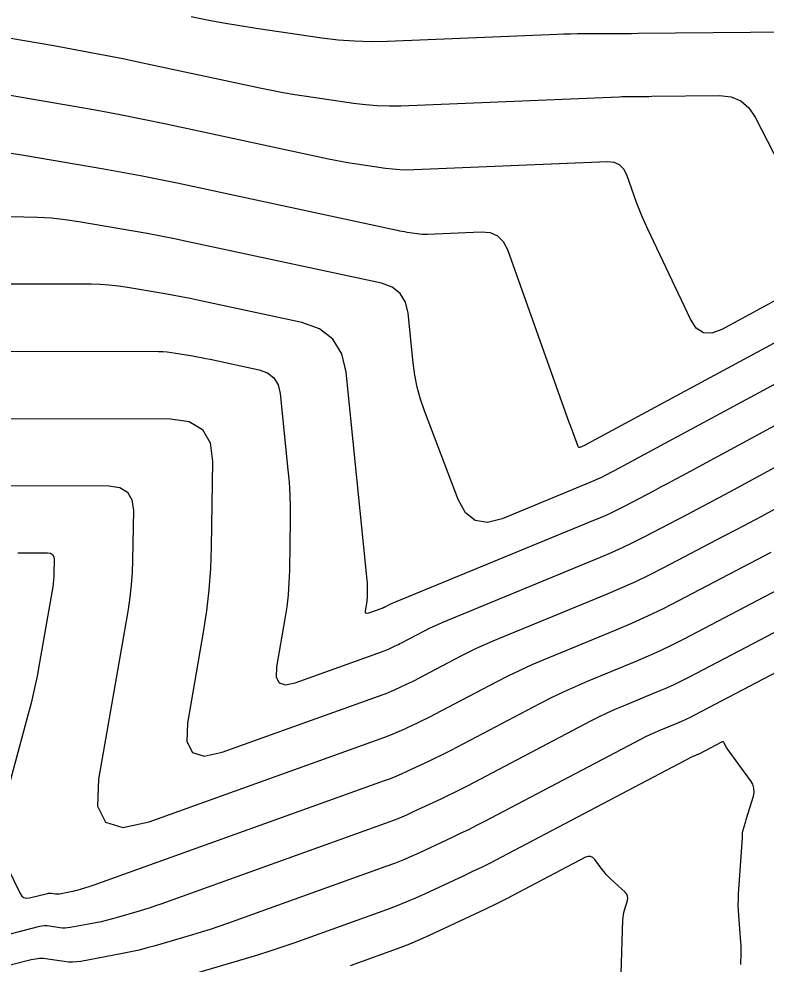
# Model space of a CAD drawing. Extents: x 1354696 to 1366163, y 660729 to 670380.
# Drawn here: x 1360216.4 to 1360259.9, y 664110.4 to 664165.4 of the extents above; entities that cross this region are included whole.
import ezdxf

# ---------------------------------------------------------------- set-up
doc = ezdxf.new("R2010")
doc.units = 0
doc.layers.add('R_Contours', color=7, linetype='Continuous')

msp = doc.modelspace()

# ---------------------------------------------------------------- linework, layer by layer
at = {"layer": 'R_Contours'}
for points in [[(1360208.947, 664165.49), (1360218.414, 664163.865), (1360219.754, 664163.628), (1360221.091, 664163.377), (1360222.426, 664163.112), (1360223.758, 664162.833), (1360230.387, 664161.408), (1360231.065, 664161.269), (1360231.745, 664161.14), (1360232.426, 664161.023), (1360233.11, 664160.917), (1360235.849, 664160.516), (1360236.535, 664160.432), (1360237.222, 664160.38), (1360237.911, 664160.36), (1360238.602, 664160.372), (1360251.292, 664160.897), (1360251.451, 664160.902), (1360251.609, 664160.907), (1360251.768, 664160.909), (1360251.926, 664160.911), (1360252.561, 664160.913), (1360252.719, 664160.913), (1360252.878, 664160.914), (1360253.036, 664160.916), (1360253.195, 664160.917), (1360257.149, 664160.956), (1360257.812, 664160.883), (1360258.379, 664160.65), (1360258.85, 664160.257), (1360259.224, 664159.704), (1360261.644, 664155.002)], [(1360265.489, 664164.693), (1360252.402, 664164.564), (1360252.01, 664164.56), (1360251.617, 664164.558), (1360251.225, 664164.555), (1360250.833, 664164.554), (1360249.264, 664164.548), (1360248.871, 664164.545), (1360248.479, 664164.538), (1360248.087, 664164.528), (1360247.695, 664164.513), (1360237.831, 664164.106), (1360236.869, 664164.089), (1360235.909, 664164.116), (1360234.952, 664164.189), (1360233.997, 664164.306), (1360230.182, 664164.865), (1360229.23, 664165.012), (1360228.28, 664165.175), (1360227.334, 664165.354), (1360226.39, 664165.549)], [(1360260.705, 664149.206), (1360257.272, 664147.351), (1360256.696, 664147.14), (1360256.2, 664147.169), (1360255.782, 664147.439), (1360255.443, 664147.95), (1360252.965, 664153.187), (1360252.788, 664153.571), (1360252.622, 664153.959), (1360252.465, 664154.352), (1360252.318, 664154.748), (1360251.75, 664156.342), (1360251.573, 664156.688), (1360251.325, 664156.93), (1360251.008, 664157.069), (1360250.621, 664157.103), (1360239.373, 664156.639), (1360238.953, 664156.631), (1360238.535, 664156.643), (1360238.118, 664156.675), (1360237.701, 664156.726), (1360236.038, 664156.969), (1360235.623, 664157.034), (1360235.209, 664157.105), (1360234.797, 664157.183), (1360234.385, 664157.268), (1360224.941, 664159.297), (1360223.608, 664159.576), (1360222.272, 664159.841), (1360220.934, 664160.092), (1360219.593, 664160.33), (1360212.801, 664161.496)], [(1360215.779, 664157.633), (1360216.655, 664157.501), (1360221.32, 664156.7), (1360222.388, 664156.511), (1360223.454, 664156.311), (1360224.518, 664156.1), (1360225.579, 664155.878), (1360238.383, 664153.127), (1360238.528, 664153.097), (1360238.674, 664153.07), (1360238.82, 664153.045), (1360238.966, 664153.022), (1360239.553, 664152.936), (1360239.7, 664152.918), (1360239.848, 664152.907), (1360239.995, 664152.902), (1360240.143, 664152.905), (1360243.271, 664153.034), (1360243.794, 664152.988), (1360244.223, 664152.801), (1360244.557, 664152.473), (1360244.796, 664152.006), (1360248.377, 664141.968), (1360248.431, 664141.818), (1360248.485, 664141.669), (1360248.54, 664141.519), (1360248.596, 664141.37), (1360248.897, 664140.575), (1360248.919, 664140.535), (1360248.948, 664140.512), (1360248.985, 664140.506), (1360249.03, 664140.517), (1360249.295, 664140.626), (1360249.307, 664140.631), (1360249.318, 664140.636), (1360249.329, 664140.642), (1360249.341, 664140.648), (1360249.385, 664140.671), (1360249.407, 664140.683), (1360249.43, 664140.695), (1360261.052, 664146.972)], [(1360261.399, 664144.739), (1360252.198, 664139.769), (1360251.985, 664139.654), (1360251.771, 664139.54), (1360251.556, 664139.426), (1360251.341, 664139.313), (1360250.482, 664138.863), (1360250.265, 664138.753), (1360250.047, 664138.648), (1360249.826, 664138.548), (1360249.603, 664138.453), (1360244.488, 664136.347), (1360243.632, 664136.13), (1360242.92, 664136.243), (1360242.351, 664136.686), (1360241.925, 664137.459), (1360239.977, 664142.618), (1360239.743, 664143.301), (1360239.556, 664143.995), (1360239.414, 664144.7), (1360239.318, 664145.415), (1360239.026, 664148.297), (1360238.873, 664148.947), (1360238.562, 664149.454), (1360238.092, 664149.82), (1360237.463, 664150.043), (1360226.218, 664152.459), (1360225.428, 664152.624), (1360224.636, 664152.781), (1360223.843, 664152.93), (1360223.048, 664153.071), (1360219.864, 664153.618), (1360219.067, 664153.737), (1360218.266, 664153.823), (1360217.463, 664153.875), (1360216.657, 664153.893), (1360211.465, 664153.9)], [(1360261.746, 664142.505), (1360254.967, 664138.843), (1360254.551, 664138.619), (1360254.134, 664138.397), (1360253.716, 664138.176), (1360253.298, 664137.956), (1360251.623, 664137.079), (1360251.201, 664136.865), (1360250.776, 664136.66), (1360250.346, 664136.465), (1360249.911, 664136.281), (1360238.035, 664131.39), (1360237.995, 664131.373), (1360237.954, 664131.354), (1360237.915, 664131.335), (1360237.875, 664131.315), (1360237.668, 664131.206), (1360237.654, 664131.199), (1360237.64, 664131.192), (1360237.626, 664131.185), (1360237.612, 664131.178), (1360237.555, 664131.152), (1360237.541, 664131.146), (1360237.527, 664131.139), (1360237.512, 664131.134), (1360237.497, 664131.128), (1360236.709, 664130.845), (1360236.621, 664130.826), (1360236.563, 664130.844), (1360236.536, 664130.898), (1360236.54, 664130.988), (1360236.615, 664131.422), (1360236.632, 664131.531), (1360236.644, 664131.64), (1360236.652, 664131.75), (1360236.656, 664131.86), (1360236.663, 664132.317), (1360236.663, 664132.43), (1360236.66, 664132.543), (1360236.653, 664132.655), (1360236.643, 664132.768), (1360235.414, 664144.874), (1360235.162, 664145.946), (1360234.648, 664146.784), (1360233.872, 664147.387), (1360232.834, 664147.756), (1360226.857, 664149.04), (1360226.338, 664149.148), (1360225.818, 664149.252), (1360225.297, 664149.349), (1360224.775, 664149.442), (1360222.684, 664149.801), (1360222.16, 664149.879), (1360221.635, 664149.936), (1360221.107, 664149.97), (1360220.578, 664149.982), (1360212.601, 664149.993)], [(1360213.531, 664146.086), (1360224.499, 664146.07), (1360224.751, 664146.065), (1360225.003, 664146.048), (1360225.254, 664146.021), (1360225.504, 664145.984), (1360226.502, 664145.813), (1360226.751, 664145.768), (1360227, 664145.722), (1360227.248, 664145.672), (1360227.496, 664145.621), (1360230.349, 664145.008), (1360230.845, 664144.832), (1360231.215, 664144.544), (1360231.461, 664144.144), (1360231.581, 664143.632), (1360232.031, 664139.195), (1360232.094, 664138.47), (1360232.136, 664137.744), (1360232.157, 664137.017), (1360232.157, 664136.29), (1360232.113, 664133.342), (1360232.088, 664132.633), (1360232.036, 664131.927), (1360231.956, 664131.223), (1360231.849, 664130.522), (1360231.363, 664127.723), (1360231.34, 664127.14), (1360231.515, 664126.793), (1360231.887, 664126.68), (1360232.457, 664126.803), (1360237.537, 664128.626), (1360237.631, 664128.661), (1360237.724, 664128.699), (1360237.817, 664128.738), (1360237.909, 664128.779), (1360238.273, 664128.949), (1360238.364, 664128.992), (1360238.455, 664129.036), (1360238.545, 664129.082), (1360238.634, 664129.128), (1360239.971, 664129.83), (1360240.225, 664129.96), (1360240.482, 664130.083), (1360240.741, 664130.201), (1360241.004, 664130.313), (1360250.219, 664134.108), (1360250.865, 664134.383), (1360251.505, 664134.672), (1360252.137, 664134.976), (1360252.763, 664135.295), (1360255.254, 664136.598), (1360255.876, 664136.925), (1360256.497, 664137.254), (1360257.117, 664137.585), (1360257.736, 664137.918), (1360262.125, 664140.289)], [(1360214.46, 664142.178), (1360225.19, 664142.163), (1360226.277, 664142.006), (1360227.048, 664141.538), (1360227.503, 664140.76), (1360227.642, 664139.671), (1360227.568, 664134.693), (1360227.525, 664133.451), (1360227.434, 664132.213), (1360227.294, 664130.98), (1360227.105, 664129.752), (1360226.186, 664124.457), (1360226.144, 664123.383), (1360226.466, 664122.742), (1360227.153, 664122.535), (1360228.204, 664122.761), (1360237.576, 664126.125), (1360237.75, 664126.189), (1360237.922, 664126.258), (1360238.093, 664126.33), (1360238.262, 664126.407), (1360238.935, 664126.72), (1360239.103, 664126.8), (1360239.269, 664126.881), (1360239.435, 664126.964), (1360239.6, 664127.05), (1360242.067, 664128.345), (1360242.535, 664128.584), (1360243.009, 664128.813), (1360243.488, 664129.03), (1360243.972, 664129.235), (1360250.527, 664131.935), (1360251.385, 664132.3), (1360252.234, 664132.684), (1360253.074, 664133.088), (1360253.904, 664133.51), (1360257.378, 664135.329), (1360258.12, 664135.718), (1360258.86, 664136.111), (1360259.6, 664136.505), (1360260.337, 664136.902)], [(1360215.39, 664138.271), (1360221.612, 664138.262), (1360222.243, 664138.171), (1360222.69, 664137.9), (1360222.954, 664137.448), (1360223.034, 664136.817), (1360222.991, 664133.93), (1360222.967, 664133.21), (1360222.914, 664132.492), (1360222.832, 664131.777), (1360222.723, 664131.064), (1360221.009, 664121.192), (1360220.948, 664119.626), (1360221.418, 664118.691), (1360222.419, 664118.389), (1360223.952, 664118.718), (1360237.615, 664123.623), (1360237.869, 664123.717), (1360238.12, 664123.817), (1360238.369, 664123.923), (1360238.615, 664124.034), (1360239.597, 664124.491), (1360239.841, 664124.607), (1360240.084, 664124.726), (1360240.326, 664124.847), (1360240.566, 664124.971), (1360244.163, 664126.86), (1360244.846, 664127.209), (1360245.536, 664127.542), (1360246.235, 664127.858), (1360246.94, 664128.158), (1360251.119, 664129.879), (1360252.047, 664130.274), (1360252.965, 664130.69), (1360253.874, 664131.126), (1360254.773, 664131.583), (1360260.146, 664134.396)], [(1360216.319, 664134.364), (1360218.035, 664134.361), (1360218.208, 664134.336), (1360218.332, 664134.261), (1360218.404, 664134.137), (1360218.427, 664133.963), (1360218.415, 664133.167), (1360218.408, 664132.968), (1360218.393, 664132.77), (1360218.371, 664132.573), (1360218.341, 664132.377), (1360217.579, 664127.991), (1360217.432, 664127.196), (1360217.266, 664126.406), (1360217.081, 664125.62), (1360216.877, 664124.838), (1360215.186, 664118.639)], [(1360215.35, 664116.823), (1360216.438, 664114.55), (1360216.537, 664114.399), (1360216.663, 664114.305), (1360216.816, 664114.268), (1360216.996, 664114.288), (1360218.041, 664114.552), (1360218.098, 664114.564), (1360218.155, 664114.569), (1360218.212, 664114.569), (1360218.269, 664114.563), (1360218.499, 664114.527), (1360218.556, 664114.52), (1360218.614, 664114.519), (1360218.671, 664114.522), (1360218.728, 664114.53), (1360219.305, 664114.639), (1360219.42, 664114.662), (1360219.534, 664114.688), (1360219.647, 664114.716), (1360219.76, 664114.748), (1360220.274, 664114.898), (1360220.396, 664114.935), (1360220.519, 664114.974), (1360220.64, 664115.015), (1360220.761, 664115.057), (1360237.655, 664121.121), (1360237.988, 664121.245), (1360238.318, 664121.376), (1360238.645, 664121.515), (1360238.969, 664121.661), (1360240.258, 664122.262), (1360240.579, 664122.414), (1360240.899, 664122.57), (1360241.217, 664122.73), (1360241.532, 664122.893), (1360246.686, 664125.6), (1360247.369, 664125.948), (1360248.059, 664126.281), (1360248.757, 664126.597), (1360249.462, 664126.897), (1360252.3, 664128.066), (1360253.005, 664128.366), (1360253.703, 664128.682), (1360254.394, 664129.014), (1360255.078, 664129.362), (1360262.914, 664133.463)], [(1360265.681, 664132.53), (1360255.382, 664127.14), (1360254.914, 664126.901), (1360254.442, 664126.674), (1360253.963, 664126.458), (1360253.48, 664126.252), (1360251.538, 664125.452), (1360251.055, 664125.247), (1360250.577, 664125.03), (1360250.104, 664124.803), (1360249.637, 664124.564), (1360242.499, 664120.815), (1360242.107, 664120.612), (1360241.714, 664120.415), (1360241.318, 664120.222), (1360240.92, 664120.033), (1360239.322, 664119.289), (1360238.921, 664119.107), (1360238.516, 664118.935), (1360238.107, 664118.772), (1360237.694, 664118.619), (1360224.639, 664113.933), (1360224.325, 664113.823), (1360224.008, 664113.717), (1360223.691, 664113.616), (1360223.371, 664113.52), (1360222.036, 664113.129), (1360221.743, 664113.047), (1360221.448, 664112.973), (1360221.151, 664112.905), (1360220.853, 664112.845), (1360219.353, 664112.563), (1360219.204, 664112.542), (1360219.055, 664112.533), (1360218.906, 664112.537), (1360218.757, 664112.554), (1360218.16, 664112.648), (1360218.011, 664112.664), (1360217.862, 664112.664), (1360217.715, 664112.65), (1360217.568, 664112.62), (1360214.85, 664111.935)], [(1360264.494, 664129.527), (1360255.687, 664124.918), (1360255.435, 664124.789), (1360255.18, 664124.667), (1360254.922, 664124.55), (1360254.661, 664124.439), (1360253.613, 664124.007), (1360253.352, 664123.897), (1360253.095, 664123.78), (1360252.84, 664123.657), (1360252.587, 664123.528), (1360243.465, 664118.737), (1360242.998, 664118.495), (1360242.529, 664118.259), (1360242.056, 664118.029), (1360241.581, 664117.804), (1360239.676, 664116.916), (1360239.197, 664116.7), (1360238.714, 664116.494), (1360238.226, 664116.3), (1360237.733, 664116.117), (1360228.517, 664112.809), (1360228.009, 664112.631), (1360227.498, 664112.46), (1360226.985, 664112.297), (1360226.469, 664112.142), (1360224.312, 664111.511), (1360223.839, 664111.378), (1360223.362, 664111.258), (1360222.883, 664111.149), (1360222.4, 664111.052), (1360219.978, 664110.597), (1360219.738, 664110.562), (1360219.497, 664110.548), (1360219.256, 664110.555), (1360219.015, 664110.582), (1360218.05, 664110.733), (1360217.809, 664110.758), (1360217.57, 664110.76), (1360217.331, 664110.736), (1360217.094, 664110.689), (1360214.77, 664110.102)], [(1360226.589, 664109.892), (1360229.567, 664110.764), (1360230.279, 664110.979), (1360230.988, 664111.203), (1360231.693, 664111.439), (1360232.395, 664111.685), (1360237.773, 664113.615), (1360238.345, 664113.828), (1360238.911, 664114.054), (1360239.473, 664114.292), (1360240.029, 664114.544), (1360242.243, 664115.575), (1360242.795, 664115.836), (1360243.343, 664116.104), (1360243.889, 664116.378), (1360244.431, 664116.659), (1360255.538, 664122.492), (1360255.575, 664122.511), (1360255.612, 664122.529), (1360255.65, 664122.546), (1360255.688, 664122.562), (1360255.842, 664122.626), (1360255.88, 664122.642), (1360255.918, 664122.659), (1360255.955, 664122.677), (1360255.992, 664122.696), (1360257.281, 664123.37), (1360257.319, 664123.384), (1360257.352, 664123.381), (1360257.379, 664123.362), (1360257.4, 664123.327), (1360257.472, 664123.153), (1360257.492, 664123.11), (1360257.513, 664123.069), (1360257.538, 664123.029), (1360257.564, 664122.99), (1360258.932, 664121.122), (1360259.058, 664120.905), (1360259.126, 664120.678), (1360259.137, 664120.441), (1360259.091, 664120.194), (1360258.68, 664118.829), (1360258.658, 664118.756), (1360258.636, 664118.684), (1360258.614, 664118.611), (1360258.592, 664118.539), (1360258.478, 664118.162), (1360258.471, 664118.132), (1360258.465, 664118.103), (1360258.461, 664118.073), (1360258.459, 664118.043), (1360258.455, 664117.922), (1360258.454, 664117.892), (1360258.453, 664117.861), (1360258.451, 664117.831), (1360258.449, 664117.801), (1360258.234, 664114.516), (1360258.219, 664114.204), (1360258.215, 664113.892), (1360258.223, 664113.58), (1360258.242, 664113.268), (1360258.363, 664111.721), (1360258.373, 664111.559), (1360258.379, 664111.396), (1360258.38, 664111.233), (1360258.376, 664111.07), (1360258.352, 664110.418)], [(1360251.401, 664109.252), (1360251.518, 664113.007), (1360251.527, 664113.152), (1360251.546, 664113.296), (1360251.574, 664113.438), (1360251.612, 664113.579), (1360251.781, 664114.138), (1360251.804, 664114.273), (1360251.79, 664114.398), (1360251.739, 664114.512), (1360251.65, 664114.616), (1360250.793, 664115.404), (1360250.662, 664115.529), (1360250.538, 664115.661), (1360250.421, 664115.799), (1360250.31, 664115.942), (1360249.879, 664116.528), (1360249.765, 664116.646), (1360249.637, 664116.706), (1360249.496, 664116.708), (1360249.342, 664116.652), (1360245.397, 664114.58), (1360244.779, 664114.261), (1360244.158, 664113.948), (1360243.533, 664113.643), (1360242.904, 664113.346), (1360240.237, 664112.103), (1360239.677, 664111.85), (1360239.111, 664111.609), (1360238.539, 664111.382), (1360237.963, 664111.167), (1360235.645, 664110.336)]]:
    msp.add_lwpolyline(points, dxfattribs=at)

doc.saveas('drawing.dxf')
